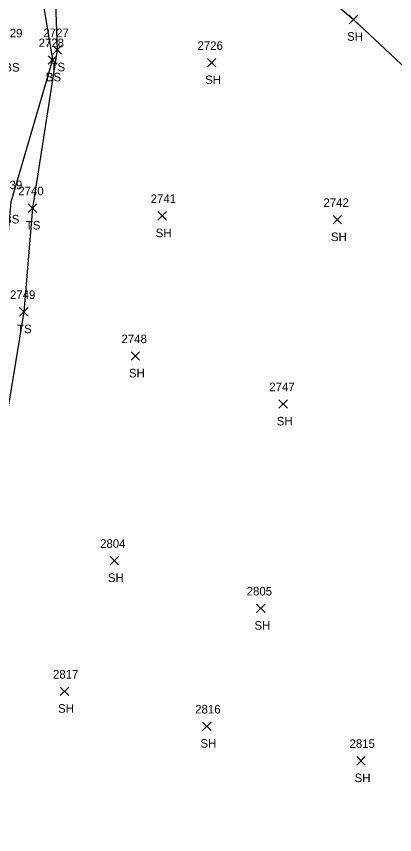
# Model space of a CAD drawing. Extents: x 1472233 to 1475777, y 540726 to 543442.
# Drawn here: x 1474175.4 to 1474263.9, y 542608.6 to 542800 of the extents above; entities that cross this region are included whole.
import ezdxf

# ---------------------------------------------------------------- set-up
doc = ezdxf.new("R2010")
doc.units = 0
for name, color, linetype in [('L_A', 7, 'Continuous'), ('L_I', 7, 'Continuous'), ('L_TIC', 7, 'Continuous'), ('LELB', 7, 'Continuous'), ('LSOGP', 7, 'Continuous')]:
    doc.layers.add(name, color=color, linetype=linetype)

msp = doc.modelspace()

# ---------------------------------------------------------------- linework, layer by layer
at = {"layer": 'L_TIC'}
for points in [[(1474253.32, 542798.27), (1474255.32, 542800.27)], [(1474255.32, 542798.27), (1474253.32, 542800.27)], [(1474183.96, 542791.13), (1474185.96, 542793.13)], [(1474185.96, 542791.13), (1474183.96, 542793.13)], [(1474182.85, 542788.78), (1474184.85, 542790.78)], [(1474184.85, 542788.78), (1474182.85, 542790.78)], [(1474220.1, 542788.14), (1474222.1, 542790.14)], [(1474222.1, 542788.14), (1474220.1, 542790.14)], [(1474178.18, 542754.14), (1474180.18, 542756.14)], [(1474180.18, 542754.14), (1474178.18, 542756.14)], [(1474208.52, 542752.33), (1474210.52, 542754.33)], [(1474210.52, 542752.33), (1474208.52, 542754.33)], [(1474249.54, 542751.42), (1474251.54, 542753.42)], [(1474251.54, 542751.42), (1474249.54, 542753.42)], [(1474176.15, 542729.87), (1474178.15, 542731.87)], [(1474178.15, 542729.87), (1474176.15, 542731.87)], [(1474202.25, 542719.55), (1474204.25, 542721.55)], [(1474204.25, 542719.55), (1474202.25, 542721.55)], [(1474236.85, 542708.31), (1474238.85, 542710.31)], [(1474238.85, 542708.31), (1474236.85, 542710.31)], [(1474197.32, 542671.68), (1474199.32, 542673.68)], [(1474199.32, 542671.68), (1474197.32, 542673.68)], [(1474231.64, 542660.54), (1474233.64, 542662.54)], [(1474233.64, 542660.54), (1474231.64, 542662.54)], [(1474185.65, 542641.11), (1474187.65, 542643.11)], [(1474187.65, 542641.11), (1474185.65, 542643.11)], [(1474219, 542632.94), (1474221, 542634.94)], [(1474221, 542632.94), (1474219, 542634.94)], [(1474255.08, 542624.88), (1474257.08, 542626.88)], [(1474257.08, 542624.88), (1474255.08, 542626.88)]]:
    msp.add_lwpolyline(points, dxfattribs=at)
at = {"layer": 'LELB'}
for points in [[(1474164.82, 542884.74), (1474177.08, 542859.64), (1474183.9, 542820.79), (1474184.96, 542792.13), (1474179.18, 542755.14), (1474177.15, 542730.87), (1474169.21, 542682.98), (1474159.78, 542649.64), (1474154.97, 542620.04), (1474135.25, 542580.36), (1474109.96, 542543.28), (1474096.67, 542524.43), (1474067.27, 542494.3), (1474046, 542463.55), (1474027.35, 542441.47), (1474014.9, 542415.95), (1474008.61, 542382.85), (1474022.04, 542371.96), (1474043.45, 542321.48), (1474074.48, 542289.92), (1474118.03, 542249.87), (1474148.2, 542220.42), (1474162.9, 542206.56)], [(1474178.93, 542819.53), (1474183.85, 542789.78), (1474174.09, 542756.55), (1474171.82, 542731.38), (1474163.62, 542685.17), (1474155.6, 542650.09), (1474149.2, 542621.33), (1474131.46, 542582.13), (1474106.27, 542545.45), (1474094.34, 542527.6), (1474062.74, 542495.35), (1474043.24, 542465.87), (1474022.83, 542445.04)]]:
    msp.add_lwpolyline(points, dxfattribs=at)
at = {"layer": 'LSOGP'}
msp.add_lwpolyline([(1474634.21, 543082.03), (1474164.82, 542884.74), (1474177.08, 542859.64), (1474214.32, 542833.35), (1474254.32, 542799.27), (1474306.41, 542750.42)], dxfattribs=at)

# ---------------------------------------------------------------- texts
at = {"layer": 'L_A'}
for s, p in [('SH', (1474252.81, 542794.27)), ('BS', (1474172.58, 542787.06)), ('TS', (1474183.37, 542787.13)), ('BS', (1474182.29, 542784.78)), ('SH', (1474219.59, 542784.14)), ('BS', (1474172.53, 542751.55)), ('TS', (1474177.59, 542750.14)), ('SH', (1474208, 542748.33)), ('SH', (1474249.03, 542747.42)), ('TS', (1474175.56, 542725.87)), ('SH', (1474201.74, 542715.55)), ('SH', (1474236.34, 542704.31)), ('SH', (1474196.81, 542667.68)), ('SH', (1474231.13, 542656.54)), ('SH', (1474185.14, 542637.11)), ('SH', (1474218.49, 542628.94)), ('SH', (1474254.57, 542620.88))]:
    msp.add_text(s, height=2, dxfattribs=at).set_placement(p)
at = {"layer": 'L_I'}
for s, p in [('2729', (1474170.87, 542795.06)), ('2727', (1474181.7, 542795.13)), ('2728', (1474180.59, 542792.78)), ('2726', (1474217.79, 542792.14)), ('2739', (1474170.82, 542759.55)), ('2740', (1474175.83, 542758.14)), ('2741', (1474206.82, 542756.33)), ('2742', (1474247.28, 542755.42)), ('2749', (1474173.88, 542733.87)), ('2748', (1474199.99, 542723.55)), ('2747', (1474234.59, 542712.31)), ('2804', (1474194.98, 542675.68)), ('2805', (1474229.3, 542664.54)), ('2817', (1474183.95, 542645.11)), ('2816', (1474217.25, 542636.94)), ('2815', (1474253.39, 542628.88))]:
    msp.add_text(s, height=2, dxfattribs=at).set_placement(p)

doc.saveas('drawing.dxf')
